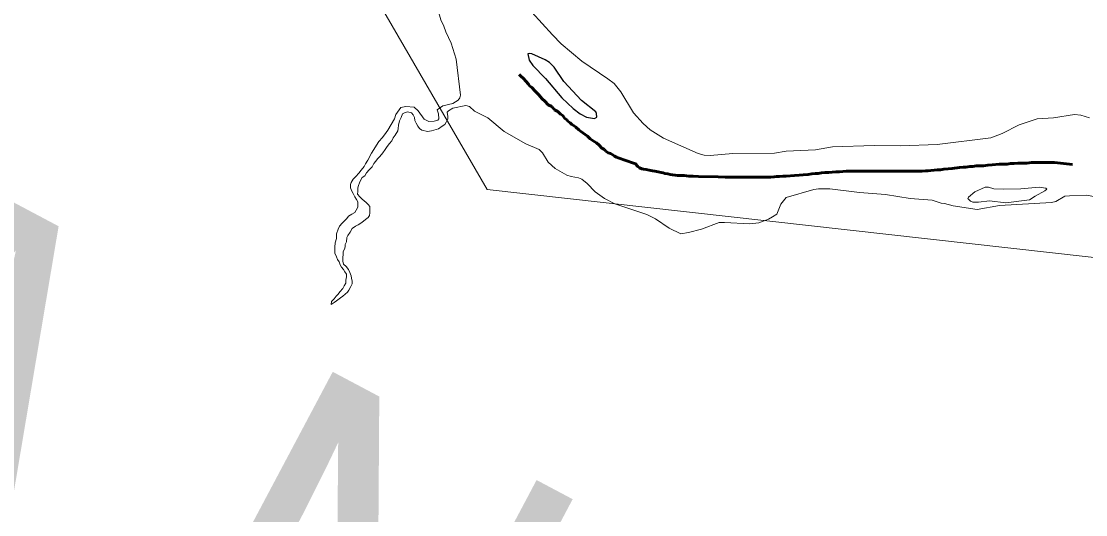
# Model space of a CAD drawing. Extents: x -1643653 to 4543381, y 1624270 to 13878484.
# Drawn here: x 810282 to 811599, y 9011368 to 9011979 of the extents above; entities that cross this region are included whole.
import ezdxf

# ---------------------------------------------------------------- set-up
doc = ezdxf.new("R2010")
doc.units = 0
doc.header["$LTSCALE"] = 200
doc.linetypes.add('LONG_DASH_SHORT_DASH', pattern=[9.9, 6, -1.2, 1.5, -1.2])
doc.layers.add('60', color=7, linetype='Continuous', lineweight=13)

msp = doc.modelspace()

# ---------------------------------------------------------------- linework, layer by layer
at = {"layer": '60'}
for points in [[(814598.3, 9008896), (813758.5, 9010664.1), (812879.6, 9010781.5), (811952.2, 9011648.1), (810858.7, 9011770.6), (810494.2, 9012398.9), (808613.3, 9013370.5), (807126, 9013554.3), (805831.2, 9014683.5)], [(810863.4, 9012065.4), (810864.2, 9012062.4), (810864, 9012055.8), (810870.8, 9012046.6), (810874.9, 9012034.6), (810881, 9012026.7), (810895.4, 9012013.3), (810912.3, 9011991), (810914.1, 9011989.7), (810926.6, 9011975.9)], [(810926.6, 9011975.9), (810914.1, 9011989.7), (810912.3, 9011991), (810895.4, 9012013.3), (810881, 9012026.7), (810874.9, 9012034.6), (810870.8, 9012046.6), (810864, 9012055.8), (810864.2, 9012062.4), (810863.4, 9012065.4)], [(810805.2, 9011972.7), (810801.6, 9011980.6), (810792, 9012013.7), (810787.1, 9012028.3)], [(810926.6, 9011975.9), (810939.7, 9011962), (810950.5, 9011950.9), (810975.9, 9011929.1), (811008.2, 9011907.6), (811015.9, 9011901.7), (811024, 9011891.2), (811039.8, 9011865.3), (811039.8, 9011865.3), (811051.8, 9011852.3), (811060.6, 9011844.3), (811077.1, 9011834.1), (811119.7, 9011815.2), (811127.1, 9011812.9), (811134.5, 9011812.5), (811162.7, 9011815.1), (811214.3, 9011815.5), (811228.7, 9011817.9), (811264.9, 9011819.6), (811286.2, 9011823.4), (811337.6, 9011824.8), (811370.6, 9011824.5), (811415.6, 9011826.2), (811481.8, 9011834.6), (811496, 9011839.8), (811517.1, 9011850.4), (811539.5, 9011857.8), (811559.7, 9011859), (811585.3, 9011863.1), (811593.2, 9011862.4), (811603.9, 9011859.1)], [(811603.9, 9011859.1), (811593.2, 9011862.4), (811585.3, 9011863.1), (811559.7, 9011859), (811539.5, 9011857.8), (811517.1, 9011850.4), (811496, 9011839.8), (811481.8, 9011834.6), (811415.6, 9011826.2), (811370.6, 9011824.5), (811337.6, 9011824.8), (811286.2, 9011823.4), (811264.9, 9011819.6), (811228.7, 9011817.9), (811214.3, 9011815.5), (811162.7, 9011815.1), (811134.5, 9011812.5), (811127.1, 9011812.9), (811119.7, 9011815.2), (811077.1, 9011834.1), (811060.6, 9011844.3), (811051.8, 9011852.3), (811039.8, 9011865.3), (811039.8, 9011865.3), (811024, 9011891.2), (811015.9, 9011901.7), (811008.2, 9011907.6), (810975.9, 9011929.1), (810950.5, 9011950.9), (810939.7, 9011962), (810926.6, 9011975.9)], [(810735.9, 9011844), (810744.1, 9011857.9), (810745.7, 9011863.2), (810751.7, 9011872.1), (810758.1, 9011873.1), (810768.2, 9011872.2), (810773.2, 9011867.7), (810780.6, 9011857.6), (810786.7, 9011854.5), (810793.2, 9011854.9), (810797.6, 9011856.3), (810798.9, 9011857.9), (810798.7, 9011864), (810796.8, 9011869), (810803.8, 9011874.2), (810816.4, 9011876.9), (810822.7, 9011881.2), (810824.9, 9011883.7), (810825.6, 9011887.4), (810820.3, 9011931.8), (810814.2, 9011951.5), (810807.7, 9011965.6), (810805.2, 9011972.7)], [(810816.4, 9011871.2), (810810.9, 9011867.9), (810809.2, 9011866.1), (810810.2, 9011861), (810810.1, 9011857.6), (810806.3, 9011851.1), (810803, 9011848.9)], [(811098.2, 9011715.8), (811083.8, 9011722.7), (811066.9, 9011734.1), (811056.5, 9011739.5), (811016.5, 9011752.8), (811003.8, 9011759.2), (810992.5, 9011767.6), (810982.6, 9011777.8), (810975.8, 9011783.4), (810971.7, 9011785.1), (810962.5, 9011786.5), (810957.2, 9011788.1), (810942.7, 9011796.4), (810934.3, 9011804.1), (810927, 9011815.8), (810923.1, 9011819.8), (810906.7, 9011827.1), (810879.7, 9011842.3), (810859.6, 9011859.3), (810843.2, 9011867.6), (810836.7, 9011873.3), (810832.2, 9011874.5), (810816.4, 9011871.2)], [(810784.8, 9011842.4), (810784.8, 9011842.4), (810777.9, 9011843.7), (810774.8, 9011845.9), (810773, 9011848.8), (810771, 9011852.4), (810769.2, 9011856), (810768.8, 9011859.5), (810767, 9011862.9), (810765.2, 9011865.5), (810760.3, 9011866.7), (810760.3, 9011866.7), (810756.5, 9011865.5), (810756.5, 9011865.5), (810754, 9011864), (810752.2, 9011859.7), (810750.4, 9011855.6), (810749.1, 9011850), (810748.8, 9011845.9), (810748.3, 9011842.9), (810744.7, 9011837.6), (810742.6, 9011834.3), (810740.6, 9011830.7), (810738, 9011827.4), (810734.9, 9011823.6), (810732.6, 9011820.1), (810729.5, 9011816), (810725.9, 9011811.5), (810723.1, 9011808.4), (810720.8, 9011805.6), (810718.5, 9011802.6), (810716.4, 9011798.5), (810712.6, 9011794.7), (810709.3, 9011790.9), (810707.5, 9011787.4), (810703.9, 9011785.4), (810702.6, 9011782.6), (810700.8, 9011778.8), (810699.5, 9011775.5), (810698.7, 9011772.7), (810698.7, 9011767.8), (810698.2, 9011764.5), (810701.2, 9011761.5), (810704.2, 9011758.7), (810708.8, 9011754.3), (810711.6, 9011752), (810713.6, 9011749.5), (810713.5, 9011741.8), (810713.2, 9011738.5), (810711.5, 9011735.7), (810708.1, 9011733.5), (810703.5, 9011729.7), (810698.9, 9011726.9), (810695.6, 9011725.1), (810691.8, 9011722.1), (810689, 9011717.8), (810686.4, 9011713.7), (810685.1, 9011710.9), (810684.8, 9011705.8), (810683, 9011702.6), (810683, 9011699.5), (810682.2, 9011696.7), (810680.4, 9011693.7), (810680.4, 9011690.6), (810680.1, 9011685.8), (810680.1, 9011681.7), (810681.1, 9011677.9), (810684.1, 9011675.3), (810687.1, 9011671.5), (810688.6, 9011667.7), (810690.6, 9011663.6), (810690.9, 9011660.8), (810691.6, 9011657), (810691.6, 9011653.9), (810690.1, 9011650.6), (810687.7, 9011646.1), (810685.7, 9011643.3), (810682.9, 9011641), (810680.1, 9011638.5), (810677.2, 9011636.4), (810672.4, 9011632.9), (810669.6, 9011630.6), (810665.7, 9011628.1), (810666.3, 9011631.7), (810669.6, 9011635), (810671.9, 9011638.5), (810674.5, 9011641), (810676.5, 9011643.8), (810680.1, 9011647.9), (810681.9, 9011651.4), (810683.7, 9011654.5), (810684, 9011658.5), (810684.5, 9011662.3), (810684.6, 9011665.7), (810682.5, 9011668.7), (810680.8, 9011671.5), (810678.5, 9011674.3), (810677, 9011677.1), (810675.5, 9011681), (810673.7, 9011684), (810672.2, 9011687.1)], [(810672.2, 9011687.1), (810670.2, 9011691.7), (810670.3, 9011699.1), (810670.8, 9011704.4), (810672.1, 9011710), (810672.4, 9011715.6), (810674.2, 9011721.2), (810676, 9011725.2), (810679.3, 9011728.8), (810682.4, 9011732.1), (810685, 9011734.8), (810687.3, 9011737.6), (810691.1, 9011739.9), (810695, 9011741.9), (810696.8, 9011744.7), (810698.6, 9011748.5), (810698.6, 9011755.1), (810697.1, 9011757.9), (810695.1, 9011761.5), (810693.1, 9011765.6), (810691.3, 9011768.4), (810689.6, 9011772.5), (810689.6, 9011776.5), (810690.4, 9011779.1), (810692.9, 9011783.4), (810696.3, 9011786.4), (810699.8, 9011790.5), (810702.9, 9011794.5), (810706.5, 9011798.8), (810708.3, 9011802.4), (810710.9, 9011806.7), (810715.5, 9011815.3), (810724.7, 9011829.7), (810724.7, 9011829.7), (810729.1, 9011834.8), (810729.1, 9011834.8), (810733.6, 9011840.8), (810735.9, 9011844)], [(810803, 9011848.9), (810798.5, 9011845.6), (810789.8, 9011843.2), (810784.8, 9011842.4)], [(811424.8, 9011753.1), (811420.4, 9011753.6), (811409.2, 9011757.4), (811382, 9011759.5), (811351.7, 9011764.4), (811319.3, 9011766.6), (811282.9, 9011771.5), (811268.9, 9011771.4), (811263, 9011770.4), (811228.8, 9011760.6), (811222.1, 9011752.2), (811217, 9011739.9), (811211.9, 9011736.8)], [(811681.3, 9011721.5), (811670.7, 9011724.8), (811656.6, 9011739.3), (811637.4, 9011756.4), (811600.2, 9011763.6), (811579.3, 9011762.8), (811573.5, 9011762.4), (811562.5, 9011755.8), (811556.9, 9011754.2), (811492.7, 9011750.5), (811465.2, 9011745.7), (811435.4, 9011750.3), (811424.8, 9011753.1)], [(811211.9, 9011736.8), (811206.8, 9011733.6), (811194.7, 9011729.1), (811183.4, 9011727.8), (811152.6, 9011729.8), (811145.8, 9011729.7), (811124.1, 9011721.5), (811108, 9011717.2), (811098.2, 9011715.8)]]:
    msp.add_lwpolyline(points, dxfattribs=at)
at = {"layer": '60', "lineweight": 25}
msp.add_lwpolyline([(810953.8, 9011904.2), (810941.5, 9011921.9), (810935.8, 9011927.8), (810930.6, 9011931), (810913.8, 9011938.2), (810910.6, 9011938.9), (810909.1, 9011938.3), (810910.8, 9011930.3), (810915.2, 9011923.9), (810931, 9011907.9), (810951.3, 9011883.7), (810965.3, 9011870.8), (810973.7, 9011864.2), (810981.7, 9011860), (810991.7, 9011858.3), (810994.6, 9011859.8), (810994.2, 9011864.6), (810993.2, 9011866.7), (810975.6, 9011880.6)], close=True, dxfattribs=at)
at = {"layer": '60'}
for points in [[(810953.8, 9011904.2), (810941.5, 9011921.9), (810935.8, 9011927.8), (810930.6, 9011931), (810913.8, 9011938.2), (810910.6, 9011938.9), (810909.1, 9011938.3), (810910.8, 9011930.3), (810915.2, 9011923.9), (810931, 9011907.9), (810951.3, 9011883.7), (810965.3, 9011870.8), (810973.7, 9011864.2), (810981.7, 9011860), (810991.7, 9011858.3), (810994.6, 9011859.8), (810994.2, 9011864.6), (810993.2, 9011866.7), (810975.6, 9011880.6)], [(811497.7, 9011770.7), (811485.6, 9011771.2), (811479.1, 9011773.4), (811475, 9011773.3), (811462.2, 9011767.4), (811454.2, 9011761.1), (811453.3, 9011759.3), (811456.8, 9011756), (811459.6, 9011755), (811466.8, 9011754.6), (811480.5, 9011756.3), (811500.5, 9011754), (811529.9, 9011757.6), (811536.8, 9011762.2), (811548.9, 9011768.8), (811551.2, 9011771), (811549.9, 9011772), (811541.6, 9011773.5), (811519.2, 9011771.2)]]:
    msp.add_lwpolyline(points, close=True, dxfattribs=at)
at = {"layer": '60', "linetype": 'LONG_DASH_SHORT_DASH', "lineweight": 60}
for points in [[(810972, 9011844.3), (810968.4, 9011847.4), (810966.4, 9011849.2), (810963.3, 9011851), (810961.3, 9011853), (810959, 9011854.6), (810957.2, 9011856.6), (810954.4, 9011858.7), (810952.4, 9011862), (810949.3, 9011863.5), (810946, 9011867.1), (810942, 9011869.1), (810938.6, 9011873), (810934.3, 9011875.3), (810930.2, 9011879.6), (810926.9, 9011882.7), (810922.3, 9011888.1), (810918.3, 9011892.2), (810914, 9011896.8), (810911.2, 9011898.8), (810909.9, 9011900.8), (810906.6, 9011904.4), (810903.8, 9011907.7), (810900.2, 9011910.8), (810898.2, 9011912.8)], [(811108.1, 9011787.1), (811102.5, 9011787.6), (811098.2, 9011787.6), (811094.1, 9011787.9), (811085, 9011789.1), (811082.4, 9011789.7), (811078.6, 9011790.4), (811076.6, 9011791.2), (811074, 9011791.7), (811070.5, 9011792.5), (811066.4, 9011793.2), (811063.3, 9011793.7), (811059.3, 9011794.5), (811055.5, 9011795.3), (811052.2, 9011795.8), (811050.1, 9011796), (811047.1, 9011797.1), (811045, 9011798.8), (811042, 9011802.7), (811039.9, 9011802.9), (811020.8, 9011809.6), (811018.6, 9011810.6), (811016.3, 9011811.9), (811014.2, 9011813.2), (811011.2, 9011815), (811008.4, 9011816), (811005.6, 9011817.8), (811003.8, 9011819.8), (811000.8, 9011821.6), (810997.2, 9011825.2), (810993.9, 9011828.2), (810991.3, 9011829.8), (810986, 9011833.1), (810982.9, 9011836.4), (810980.1, 9011838.5), (810974.3, 9011842.6), (810972, 9011844.3)], [(811583.1, 9011801.5), (811560.8, 9011803.7), (811556.2, 9011803.7), (811551.4, 9011803.7), (811546, 9011803.7), (811538.9, 9011803.7), (811532.3, 9011803.7), (811526.4, 9011803.2), (811519.8, 9011803), (811515.2, 9011803), (811510.9, 9011802.7), (811506.3, 9011802.7), (811502, 9011801.9), (811497.7, 9011801.9), (811492.1, 9011801.7), (811483.7, 9011800.9), (811478.1, 9011800.7), (811473, 9011799.9), (811468.2, 9011799.9), (811463.8, 9011799.6), (811459.8, 9011798.9), (811456, 9011798.9), (811451.1, 9011798.1), (811447.6, 9011798.1), (811443.2, 9011797.6), (811434.3, 9011796.6), (811429, 9011796.1), (811423.9, 9011795.5), (811419.8, 9011795), (811415.5, 9011794.8)], [(811415.5, 9011794.8), (811411.7, 9011794.5), (811407.9, 9011794), (811404.6, 9011793.7), (811401, 9011793.5), (811396.9, 9011793.2), (811392.6, 9011793.2), (811387, 9011793.2), (811381.9, 9011793.2), (811377.6, 9011793.2), (811373.8, 9011793.2), (811369.5, 9011793.2), (811367.2, 9011793.2), (811363.6, 9011793.2), (811360, 9011793.2), (811358, 9011793.2), (811354.7, 9011793.2), (811352.4, 9011793.2), (811348.6, 9011793.2), (811346.6, 9011793.2), (811341, 9011793.2), (811336.1, 9011793.2), (811331, 9011793.2), (811325.9, 9011793.2), (811321.4, 9011793.2), (811316.8, 9011793.2), (811310.9, 9011793.2), (811307.1, 9011793), (811302.8, 9011793), (811298.7, 9011792.7), (811294.9, 9011792.5), (811290.3, 9011792.2), (811285.5, 9011792), (811281.7, 9011791.7), (811276.6, 9011791.4), (811272.5, 9011790.9), (811268.4, 9011790.4), (811264.4, 9011790.2), (811260.3, 9011789.7), (811256, 9011789.1), (811249.6, 9011788.6), (811244.8, 9011788.1), (811238.9, 9011787.9), (811228.8, 9011787.1), (811224.7, 9011786.8), (811220.6, 9011786.6), (811216.8, 9011786.6), (811213.7, 9011786.1), (811209.9, 9011785.8), (811205.3, 9011785.8), (811201.5, 9011785.8), (811196.7, 9011785.8), (811192.9, 9011785.8), (811188.3, 9011785.8), (811183.2, 9011785.8), (811178.4, 9011785.8), (811173.3, 9011785.8), (811168.7, 9011785.8), (811164.1, 9011785.8), (811159, 9011785.8), (811153.4, 9011785.8), (811144.5, 9011786.1), (811120.3, 9011786.6), (811113.5, 9011786.8), (811108.1, 9011787.1)]]:
    msp.add_lwpolyline(points, dxfattribs=at)
at = {"layer": '60', "lineweight": 25}
msp.add_spline([(814781, 9009175.5), (814787.2, 9009173.4), (814796.9, 9009173.4), (814799.4, 9009172.4), (814805.1, 9009174.5), (814805.6, 9009176.5), (814811.7, 9009179.5), (814811.7, 9009179.5), (814801.5, 9009181), (814790.7, 9009181.5), (814784.1, 9009183.1), (814777.4, 9009185.1), (814778.4, 9009175.5)], degree=3, dxfattribs=at)

# ---------------------------------------------------------------- texts
at = {"layer": '60', "width": 0.9}
msp.add_text('R I O   S Ã O   F R A N C I S C O', height=500, rotation=332.036, dxfattribs=at).set_placement((805339.6, 9013807.5))

doc.saveas('drawing.dxf')
